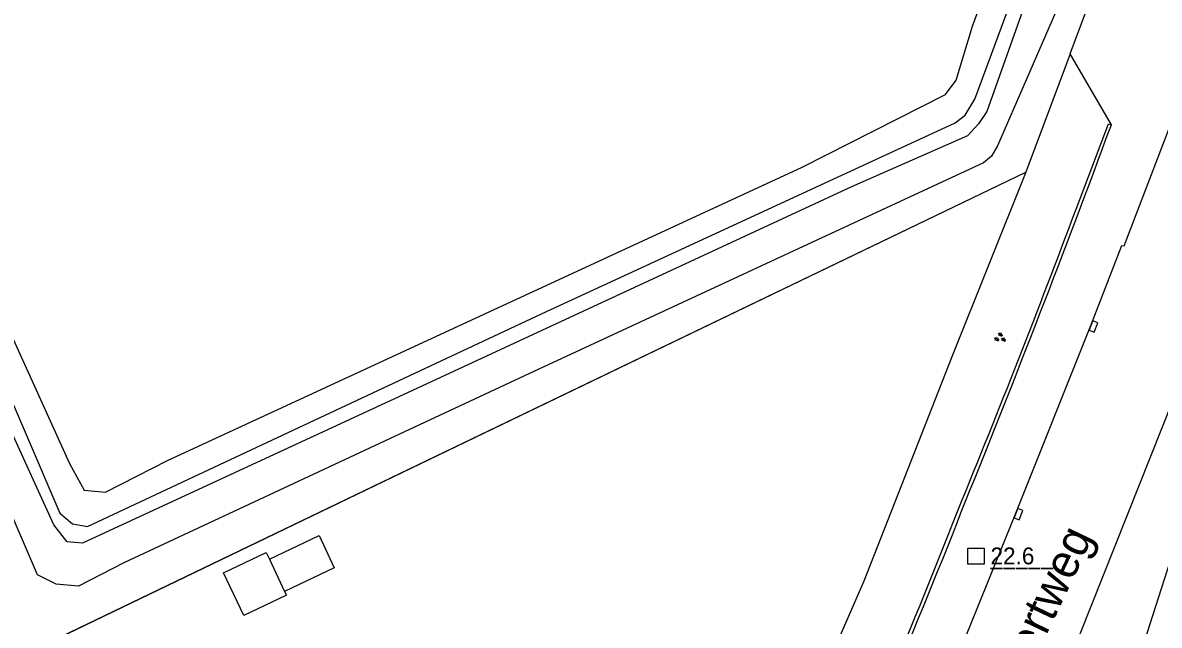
# Model space of a CAD drawing. Extents: x 125000 to 129004, y 397500 to 399008.
# Drawn here: x 125861.8 to 125946.2, y 397714.7 to 397759.4 of the extents above; entities that cross this region are included whole.
import ezdxf

# ---------------------------------------------------------------- set-up
doc = ezdxf.new("R2010")
doc.units = 0
for name, color, linetype in [('gg-afsc-hekwerk', 7, 'Continuous'), ('gg-anno-openbare ruimte label', 7, 'Continuous'), ('gg-bbg-gedigitaliseerde bijgebouw', 7, 'Continuous'), ('gg-bbg-luifel en loopbrug', 7, 'Continuous'), ('gg-knt-verharding', 7, 'Continuous'), ('gg-kntw-beschoeiing', 7, 'Continuous'), ('gg-kwrk-kunstwerk', 7, 'Continuous'), ('gt-anno-nummer hm paal', 7, 'Continuous'), ('gt-symb-groenvak', 7, 'Continuous'), ('gt-symb-hm paal', 7, 'Continuous'), ('gt-symb-kolk', 7, 'Continuous'), ('gx-grn-maaiveld', 7, 'Continuous')]:
    doc.layers.add(name, color=color, linetype=linetype)

# ---------------------------------------------------------------- blocks, each defined once
blk = doc.blocks.new('gt0-HMpaal')
at = {"layer": 'gt-symb-hm paal'}
blk.add_lwpolyline([(-0.6, 0.6), (0.6, 0.6), (0.6, -0.6), (-0.6, -0.6)], close=True, dxfattribs=at)
blk = doc.blocks.new('gt0-KOLK')
at = {"layer": 'gt-symb-kolk'}
blk.add_lwpolyline([(0, 0), (0.375, 0), (0.375, 0.4), (-0.375, 0.4), (-0.375, 0), (0, 0)], dxfattribs=at)
blk = doc.blocks.new('gt0-GRVAK')
at = {"layer": 'gt-symb-groenvak'}
for p, q in [((-0.11, 0.189), (-0.228, 0.24)), ((-0.182, 0.153), (0.088, 0.153)), ((-0.091, 0.211), (-0.156, 0.322)), ((-0.047, 0.214), (-0.047, 0.393)), ((-0.004, 0.211), (0.061, 0.322)), ((0.015, 0.189), (0.133, 0.24)), ((0.262, -0.052), (0.197, 0.059)), ((0.305, -0.049), (0.305, 0.13)), ((0.349, -0.052), (0.414, 0.059)), ((-0.245, -0.228), (-0.363, -0.177)), ((-0.318, -0.264), (-0.047, -0.264)), ((-0.226, -0.206), (-0.291, -0.095)), ((-0.183, -0.203), (-0.183, -0.024)), ((-0.139, -0.206), (-0.074, -0.095)), ((-0.12, -0.228), (-0.002, -0.177)), ((0.243, -0.074), (0.125, -0.023)), ((0.17, -0.11), (0.441, -0.11)), ((0.368, -0.074), (0.486, -0.023))]:
    blk.add_line(p, q, dxfattribs=at)

msp = doc.modelspace()

# ---------------------------------------------------------------- linework, layer by layer
at = {"layer": 'gg-afsc-hekwerk'}
for p, q in [((125939.62, 397757.065), (125936.33, 397748.277)), ((125942.675, 397751.802), (125939.62, 397757.065))]:
    msp.add_line(p, q, dxfattribs=at)
msp.add_lwpolyline([(125939.62, 397757.065), (125949.099, 397782.385), (125957.248, 397805.988), (125965.331, 397830.483)], dxfattribs=at)
at = {"layer": 'gg-bbg-gedigitaliseerde bijgebouw'}
msp.add_line((125880.152, 397719.561), (125881.285, 397717.178), dxfattribs=at)
msp.add_lwpolyline([(125881.285, 397717.178), (125881.418, 397716.898), (125878.257, 397715.395), (125876.754, 397718.556), (125879.915, 397720.059), (125880.152, 397719.561)], dxfattribs=at)
at = {"layer": 'gg-bbg-luifel en loopbrug'}
msp.add_lwpolyline([(125880.152, 397719.561), (125883.839, 397721.315), (125884.972, 397718.932), (125881.285, 397717.178)], dxfattribs=at)
at = {"layer": 'gg-knt-verharding'}
msp.add_line((125942.193, 397704.305), (125949.512, 397727.138), dxfattribs=at)
for points in [[(125929.739, 397708.575), (125935.593, 397722.991), (125941.156, 397736.899), (125943.448, 397742.856), (125943.614, 397742.815), (125950.926, 397761.883), (125958.477, 397782.842), (125965.681, 397803.592), (125972.441, 397824.011), (125978.36, 397842.893), (125982.424, 397856.143)], [(125989.219, 397852.439), (125977.378, 397814.594), (125970.684, 397794.758), (125962.951, 397772.926), (125955.882, 397753.468), (125947.324, 397731.546), (125940.274, 397713.873), (125935.797, 397703.204)]]:
    msp.add_lwpolyline(points, dxfattribs=at)
at = {"layer": 'gg-kntw-beschoeiing'}
msp.add_line((125861.974, 397712.517), (125936.33, 397748.277), dxfattribs=at)
at = {"layer": 'gg-kwrk-kunstwerk'}
msp.add_lwpolyline([(125940.324, 397746.253), (125942.458, 397751.886), (125942.675, 397751.802)], dxfattribs=at)
for centre, radius, start, end in [((125036.196, 398087.024), 966.477, 337.929388, 339.705282), ((125209.356, 398019.584), 780.4, 337.740716, 339.497682), ((125370.776, 397944.261), 602.538, 335.709321, 338.555201), ((125371.486, 397943.96), 602.036, 335.707624, 338.557113)]:
    msp.add_arc(centre, radius, start, end, dxfattribs=at)
at = {"layer": 'gx-grn-maaiveld'}
for p in [(125939.62, 397757.065), (125862.647, 397712.841)]:
    msp.add_line(p, (125936.33, 397748.277), dxfattribs=at)
for points in [[(125959.751, 397861.626), (125961.296, 397858.649), (125962.608, 397855.907), (125963.462, 397852.811), (125964.142, 397849.957), (125964.783, 397846.624), (125964.977, 397844.465), (125964.847, 397841.747), (125964.797, 397839.572), (125964.614, 397837.729), (125963.458, 397832.66), (125958.432, 397816.97), (125953.281, 397799.876), (125946.365, 397781.561), (125938.529, 397760.128), (125934.218, 397750.235), (125933.763, 397749.483), (125933.176, 397748.977), (125899.468, 397733.352), (125869.337, 397719.293), (125865.978, 397717.556), (125864.331, 397717.722), (125862.945, 397718.409), (125854.67, 397737.606)], [(125958.92, 397859.399), (125959.942, 397856.907), (125962.103, 397850.367), (125962.92, 397845.94), (125963.157, 397842.495), (125963.087, 397840.157), (125962.674, 397837.157), (125962.059, 397834.467), (125958.623, 397823.42), (125956.731, 397817.783), (125950.865, 397800.278), (125944.135, 397781.617), (125937.863, 397765.274), (125933.432, 397752.79), (125932.806, 397751.882), (125931.998, 397750.988), (125923.383, 397747.195), (125889.777, 397731.618), (125866.272, 397720.751), (125865.142, 397720.844), (125864.933, 397721.114), (125864.14, 397722.119), (125852.909, 397746.741)], [(125856.813, 397745.333), (125865.308, 397726.667), (125866.406, 397724.681), (125867.995, 397724.532), (125872.578, 397726.894), (125919.72, 397748.661), (125930.37, 397754.054), (125931.148, 397755.122), (125932.375, 397759.118), (125942.777, 397787.47), (125950.044, 397808.389), (125953.23, 397816.641), (125958.195, 397832.083), (125959.89, 397838.151)], [(125854.784, 397745.823), (125864.586, 397722.978), (125865.529, 397722.196), (125866.65, 397722.003), (125900.36, 397737.774), (125931.067, 397751.947), (125931.816, 397752.507), (125932.546, 397753.694), (125940.776, 397775.957), (125945.984, 397789.986), (125951.503, 397805.661), (125955.974, 397818.014), (125959.537, 397828.663), (125961.484, 397834.834)], [(125939.62, 397757.065), (125949.099, 397782.385), (125957.248, 397805.988), (125965.331, 397830.483)], [(125936.33, 397748.277), (125930.828, 397734.595), (125924.288, 397717.933), (125917.881, 397703.234), (125910.692, 397687.749), (125905.325, 397675.854), (125903.568, 397673.266)]]:
    msp.add_lwpolyline(points, dxfattribs=at)

# ---------------------------------------------------------------- block references
at = {"layer": 'gt-symb-groenvak', "rotation": -21.769501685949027}
msp.add_blockref('gt0-GRVAK', (125934.402, 397736.006), dxfattribs=at)
at = {"layer": 'gt-symb-hm paal'}
msp.add_blockref('gt0-HMpaal', (125932.623, 397719.788), dxfattribs=at)
at = {"layer": 'gt-symb-kolk'}
for p, rotation in [((125941.156, 397736.899), -111.76950168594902), ((125935.593, 397722.991), -112.07794163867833)]:
    msp.add_blockref('gt0-KOLK', p, dxfattribs=dict(at, rotation=rotation))

# ---------------------------------------------------------------- texts
at = {"layer": 'gg-anno-openbare ruimte label'}
msp.add_text('Burgemeester Letschertweg', height=2.5, rotation=64.5, dxfattribs=at).set_placement((125923.35, 397683.506))
at = {"layer": 'gt-anno-nummer hm paal'}
msp.add_text('22.6', height=1.25, dxfattribs=at).set_placement((125933.704, 397719.184))
at = {"layer": 'gt-symb-hm paal'}
msp.add_text('_____', height=1.25, dxfattribs=at).set_placement((125933.704, 397719.184))

doc.saveas('drawing.dxf')
